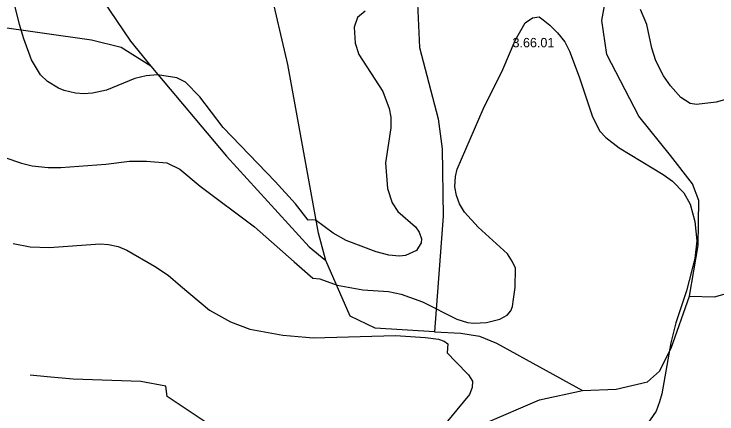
# Model space of a CAD drawing. Extents: x -662500 to -653478, y -1056827 to -1049993.
# Drawn here: x -659797 to -659234, y -1053980 to -1053660 of the extents above; entities that cross this region are included whole.
import ezdxf

# ---------------------------------------------------------------- set-up
doc = ezdxf.new("R2010")
doc.units = 0
doc.layers.add('Vrstva 24', color=7, linetype='Continuous')
doc.layers.add('Vrstva 7', color=7, linetype='Continuous')

msp = doc.modelspace()

# ---------------------------------------------------------------- linework, layer by layer
at = {"layer": 'Vrstva 24'}
for points in [[(-659547, -1053857), (-659553, -1053835), (-659577.5, -1053700), (-659592, -1053637), (-659613.5, -1053590), (-659628, -1053565.5), (-659644.5, -1053547), (-659682.5, -1053507.5), (-659683.92, -1053506.4), (-659727.5, -1053472.5), (-659773.5, -1053445), (-659853, -1053413), (-659885, -1053404.5)], [(-659256, -1053885.5), (-659249, -1053845), (-659248.5, -1053809), (-659253.5, -1053795.5), (-659271, -1053773), (-659296.5, -1053741.5), (-659322, -1053692), (-659326, -1053665), (-659322, -1053642.5), (-659298.95, -1053607.74), (-659290.5, -1053595), (-659289, -1053586), (-659300.5, -1053558), (-659301.95, -1053534.09), (-659306, -1053467.5)], [(-659256, -1053885.5), (-659236, -1053886), (-659205.5, -1053877.5), (-659203.5, -1053875.5), (-659189.5, -1053856), (-659175.5, -1053822), (-659165, -1053790.5), (-659153.5, -1053734.5), (-659140, -1053689.5), (-659115.5, -1053640), (-659112, -1053631.5), (-659112.5, -1053622), (-659113, -1053610.5), (-659117, -1053602.5), (-659122, -1053593.5), (-659130.5, -1053586), (-659147, -1053562.5), (-659164, -1053523), (-659175, -1053505), (-659187, -1053493.5), (-659197.5, -1053486.5), (-659220, -1053478.5), (-659240.5, -1053474.5), (-659306, -1053467.5)], [(-659478.7, -1053493.08), (-659467, -1053521.5), (-659463, -1053548.5), (-659464.08, -1053564.73), (-659464.5, -1053571), (-659474.5, -1053633.5), (-659472, -1053686.5), (-659457, -1053743.5), (-659454, -1053767.5), (-659453, -1053821.5), (-659460, -1053914)], [(-659687, -1053701.5), (-659711, -1053686.5), (-659734.5, -1053680.5), (-659814, -1053669.5), (-659908, -1053649.5), (-659980.14, -1053645.8), (-660000, -1053644.78), (-660005.5, -1053644.5), (-660060, -1053634), (-660183.5, -1053621), (-660246.5, -1053605.5), (-660263.5, -1053598), (-660330, -1053557), (-660364, -1053532.5), (-660389, -1053520), (-660401.5, -1053515), (-660430, -1053509.5)], [(-659769.5, -1053583.5), (-659703.5, -1053681.5), (-659687, -1053701.5)], [(-659687, -1053701.5), (-659626.5, -1053773.5), (-659560.5, -1053846), (-659547, -1053857)], [(-659460, -1053914), (-659507.5, -1053911), (-659527.5, -1053901.5), (-659547, -1053857)], [(-659341.5, -1053961), (-659314.5, -1053960), (-659289.5, -1053954), (-659280, -1053945.5), (-659270.5, -1053927), (-659256, -1053885.5)], [(-659460, -1053914), (-659439, -1053915), (-659424, -1053917.5), (-659410.5, -1053923), (-659341.5, -1053961)], [(-659446.58, -1054000), (-659419.5, -1053987), (-659376, -1053968.5), (-659341.5, -1053961)]]:
    msp.add_lwpolyline(points, dxfattribs=at)
at = {"layer": 'Vrstva 7'}
for p, q in [((-659792.33, -1053668.1), (-659798.57, -1053642.59)), ((-659290.16, -1053668.14), (-659295.14, -1053656.18)), ((-659515.41, -1053657.46), (-659521.81, -1053662.59)), ((-659381.53, -1053662.82), (-659376.32, -1053662)), ((-659376.32, -1053662), (-659372.94, -1053664.24)), ((-659521.81, -1053662.59), (-659524.38, -1053670.28)), ((-659395.43, -1053680.85), (-659387.51, -1053666.84)), ((-659387.51, -1053666.84), (-659381.53, -1053662.82)), ((-659372.94, -1053664.24), (-659367.62, -1053668.54)), ((-659788.93, -1053679.44), (-659792.33, -1053668.1)), ((-659524.38, -1053670.28), (-659523.66, -1053682.95)), ((-659367.62, -1053668.54), (-659361.59, -1053674.8)), ((-659286.17, -1053686.94), (-659290.16, -1053668.14)), ((-659361.59, -1053674.8), (-659355.76, -1053682.05)), ((-659782.69, -1053696.44), (-659788.93, -1053679.44)), ((-659523.66, -1053682.95), (-659520.53, -1053692.06)), ((-659405.34, -1053704.16), (-659395.43, -1053680.85)), ((-659355.76, -1053682.05), (-659351.91, -1053689.46)), ((-659351.91, -1053689.46), (-659344.26, -1053710)), ((-659282.9, -1053697.19), (-659286.17, -1053686.94)), ((-659520.53, -1053692.06), (-659501.45, -1053721.68)), ((-659775.46, -1053708.34), (-659782.69, -1053696.44)), ((-659276.78, -1053709.15), (-659282.9, -1053697.19)), ((-659421.15, -1053735.92), (-659405.34, -1053704.16)), ((-659769.94, -1053713.73), (-659775.46, -1053708.34)), ((-659699.93, -1053711.32), (-659722.6, -1053720.67)), ((-659690.86, -1053709.05), (-659699.93, -1053711.32)), ((-659681.79, -1053708.49), (-659690.86, -1053709.05)), ((-659666.24, -1053710.8), (-659681.79, -1053708.49)), ((-659659.38, -1053714.2), (-659666.24, -1053710.8)), ((-659344.26, -1053710), (-659333.59, -1053741.9)), ((-659271.08, -1053717.26), (-659276.78, -1053709.15)), ((-659761.15, -1053719.11), (-659769.94, -1053713.73)), ((-659647.96, -1053726.09), (-659659.38, -1053714.2)), ((-659262.82, -1053726.52), (-659271.08, -1053717.26)), ((-659756.62, -1053720.82), (-659761.15, -1053719.11)), ((-659747.55, -1053722.94), (-659756.62, -1053720.82)), ((-659740.74, -1053723.51), (-659747.55, -1053722.94)), ((-659733.94, -1053723.08), (-659740.74, -1053723.51)), ((-659722.6, -1053720.67), (-659733.94, -1053723.08)), ((-659501.45, -1053721.68), (-659496.33, -1053735.34)), ((-659206.16, -1053722.25), (-659234.63, -1053730.22)), ((-659629.17, -1053750.44), (-659647.96, -1053726.09)), ((-659255.42, -1053731.22), (-659262.82, -1053726.52)), ((-659250.29, -1053732.07), (-659255.42, -1053731.22)), ((-659234.63, -1053730.22), (-659250.29, -1053732.07)), ((-659496.33, -1053735.34), (-659494.9, -1053742.18)), ((-659441.8, -1053783.76), (-659421.15, -1053735.92)), ((-659494.9, -1053742.18), (-659494.9, -1053750.72)), ((-659333.59, -1053741.9), (-659327.75, -1053753.43)), ((-659587.59, -1053793.72), (-659629.17, -1053750.44)), ((-659494.9, -1053750.72), (-659499.32, -1053778.91)), ((-659327.75, -1053753.43), (-659322.91, -1053758.41)), ((-659322.91, -1053758.41), (-659312.09, -1053766.81)), ((-659312.09, -1053766.81), (-659277.06, -1053788.17)), ((-659803.95, -1053774.39), (-659790.63, -1053779.06)), ((-659790.63, -1053779.06), (-659782.13, -1053781.05)), ((-659759.31, -1053782.6), (-659723.17, -1053779.77)), ((-659723.17, -1053779.77), (-659704.18, -1053777.5)), ((-659704.18, -1053777.5), (-659690.58, -1053777.36)), ((-659690.58, -1053777.36), (-659674.35, -1053778.89)), ((-659674.35, -1053778.89), (-659663.97, -1053783.91)), ((-659499.32, -1053778.91), (-659497.75, -1053799.42)), ((-659782.13, -1053781.05), (-659769.37, -1053782.46)), ((-659769.37, -1053782.46), (-659759.31, -1053782.6)), ((-659663.97, -1053783.91), (-659647.66, -1053797.36)), ((-659443.22, -1053789.74), (-659441.8, -1053783.76)), ((-659443.65, -1053797.99), (-659443.22, -1053789.74)), ((-659277.06, -1053788.17), (-659269.37, -1053793.58)), ((-659571.36, -1053811.66), (-659587.59, -1053793.72)), ((-659269.37, -1053793.58), (-659260.54, -1053802.83)), ((-659647.66, -1053797.36), (-659604.11, -1053829.89)), ((-659497.75, -1053799.42), (-659494.05, -1053810.81)), ((-659442.51, -1053804.83), (-659443.65, -1053797.99)), ((-659440.09, -1053811.66), (-659442.51, -1053804.83)), ((-659260.54, -1053802.83), (-659255.42, -1053811.95)), ((-659561.21, -1053824.66), (-659571.36, -1053811.66)), ((-659494.05, -1053810.81), (-659489.49, -1053817.64)), ((-659436.1, -1053818.21), (-659440.09, -1053811.66)), ((-659255.42, -1053811.95), (-659251.57, -1053825.61)), ((-659489.49, -1053817.64), (-659475.26, -1053830.03)), ((-659424.99, -1053830.31), (-659436.1, -1053818.21)), ((-659555.48, -1053824.42), (-659561.21, -1053824.66)), ((-659541.04, -1053835.15), (-659555.48, -1053824.42)), ((-659604.11, -1053829.89), (-659572.5, -1053857.94)), ((-659475.26, -1053830.03), (-659472.41, -1053834.16)), ((-659401.62, -1053851.54), (-659424.99, -1053830.31)), ((-659251.57, -1053825.61), (-659250.15, -1053841.28)), ((-659530.78, -1053840.99), (-659541.04, -1053835.15)), ((-659472.41, -1053834.16), (-659470.56, -1053839.57)), ((-659506.86, -1053849.96), (-659530.78, -1053840.99)), ((-659470.56, -1053839.57), (-659470.84, -1053842.7)), ((-659250.15, -1053841.28), (-659251.57, -1053855.23)), ((-659797.43, -1053843.4), (-659783.83, -1053846.09)), ((-659783.83, -1053846.09), (-659768.52, -1053846.66)), ((-659768.52, -1053846.66), (-659727.71, -1053843.68)), ((-659727.71, -1053843.68), (-659720.91, -1053844.11)), ((-659720.91, -1053844.11), (-659713.39, -1053845.81)), ((-659713.39, -1053845.81), (-659706.31, -1053848.77)), ((-659470.84, -1053842.7), (-659474.54, -1053848.82)), ((-659706.31, -1053848.77), (-659684.2, -1053861.59)), ((-659496.61, -1053852.67), (-659506.86, -1053849.96)), ((-659488.07, -1053853.38), (-659496.61, -1053852.67)), ((-659483.37, -1053852.81), (-659488.07, -1053853.38)), ((-659474.54, -1053848.82), (-659483.37, -1053852.81)), ((-659397.53, -1053857.88), (-659401.62, -1053851.54)), ((-659572.5, -1053857.94), (-659557.45, -1053870.95)), ((-659395.23, -1053863.03), (-659397.53, -1053857.88)), ((-659251.57, -1053855.23), (-659258.41, -1053881.14)), ((-659684.2, -1053861.59), (-659673.16, -1053868.69)), ((-659395.54, -1053878.58), (-659395.23, -1053863.03)), ((-659673.16, -1053868.69), (-659663.34, -1053877.16)), ((-659557.45, -1053870.95), (-659551.91, -1053871.72)), ((-659551.91, -1053871.72), (-659537.9, -1053876.59)), ((-659663.34, -1053877.16), (-659640.13, -1053896.8)), ((-659537.9, -1053876.59), (-659517.4, -1053880.29)), ((-659517.4, -1053880.29), (-659496.9, -1053881.85)), ((-659396.69, -1053887.94), (-659395.54, -1053878.58)), ((-659258.41, -1053881.14), (-659266.81, -1053906.77)), ((-659496.9, -1053881.85), (-659486.65, -1053883.85)), ((-659486.65, -1053883.85), (-659469.56, -1053889.97)), ((-659469.56, -1053889.97), (-659442.22, -1053903.78)), ((-659397.6, -1053893.66), (-659396.69, -1053887.94)), ((-659640.13, -1053896.8), (-659623.33, -1053906.06)), ((-659401.79, -1053900.79), (-659398.92, -1053897.17)), ((-659398.92, -1053897.17), (-659397.6, -1053893.66)), ((-659442.22, -1053903.78), (-659433.68, -1053906.49)), ((-659418.3, -1053906.49), (-659407.77, -1053903.78)), ((-659407.77, -1053903.78), (-659401.79, -1053900.79)), ((-659623.33, -1053906.06), (-659607.95, -1053911.76)), ((-659433.68, -1053906.49), (-659428.55, -1053907.06)), ((-659428.55, -1053907.06), (-659418.3, -1053906.49)), ((-659266.81, -1053906.77), (-659270.94, -1053922.72)), ((-659607.95, -1053911.76), (-659581.33, -1053916.74)), ((-659581.33, -1053916.74), (-659562.97, -1053918.27)), ((-659562.97, -1053918.27), (-659557.04, -1053918.9)), ((-659557.04, -1053918.9), (-659491.2, -1053916.88)), ((-659491.2, -1053916.88), (-659467.28, -1053918.59)), ((-659467.28, -1053918.59), (-659456.79, -1053920.01)), ((-659456.79, -1053920.01), (-659452.31, -1053921.41)), ((-659452.31, -1053921.41), (-659449.42, -1053923.66)), ((-659449.42, -1053923.66), (-659449.87, -1053930.79)), ((-659270.94, -1053922.72), (-659277.92, -1053963.72)), ((-659449.87, -1053930.79), (-659442.93, -1053938.09)), ((-659442.93, -1053938.09), (-659432.81, -1053948.52)), ((-659770.22, -1053950.11), (-659783.8, -1053948.67)), ((-659432.81, -1053948.52), (-659429.62, -1053953.55)), ((-659749.25, -1053951.81), (-659770.22, -1053950.11)), ((-659695.19, -1053953.83), (-659749.25, -1053951.81)), ((-659675.2, -1053957.63), (-659695.19, -1053953.83)), ((-659429.62, -1053953.55), (-659429.82, -1053958.6)), ((-659674.04, -1053965.75), (-659675.2, -1053957.63)), ((-659429.82, -1053958.6), (-659431.99, -1053964.25)), ((-659642.01, -1053987.17), (-659674.04, -1053965.75)), ((-659431.99, -1053964.25), (-659471.32, -1054011.6)), ((-659277.92, -1053963.72), (-659279.86, -1053969.92)), ((-659279.86, -1053969.92), (-659282.58, -1053977.56)), ((-659282.58, -1053977.56), (-659291.58, -1053990.63))]:
    msp.add_line(p, q, dxfattribs=at)

# ---------------------------------------------------------------- texts
at = {"layer": 'Vrstva 24'}
msp.add_text('3.66.01', height=7.5, dxfattribs=at).set_placement((-659397.57, -1053686.34))

doc.saveas('drawing.dxf')
